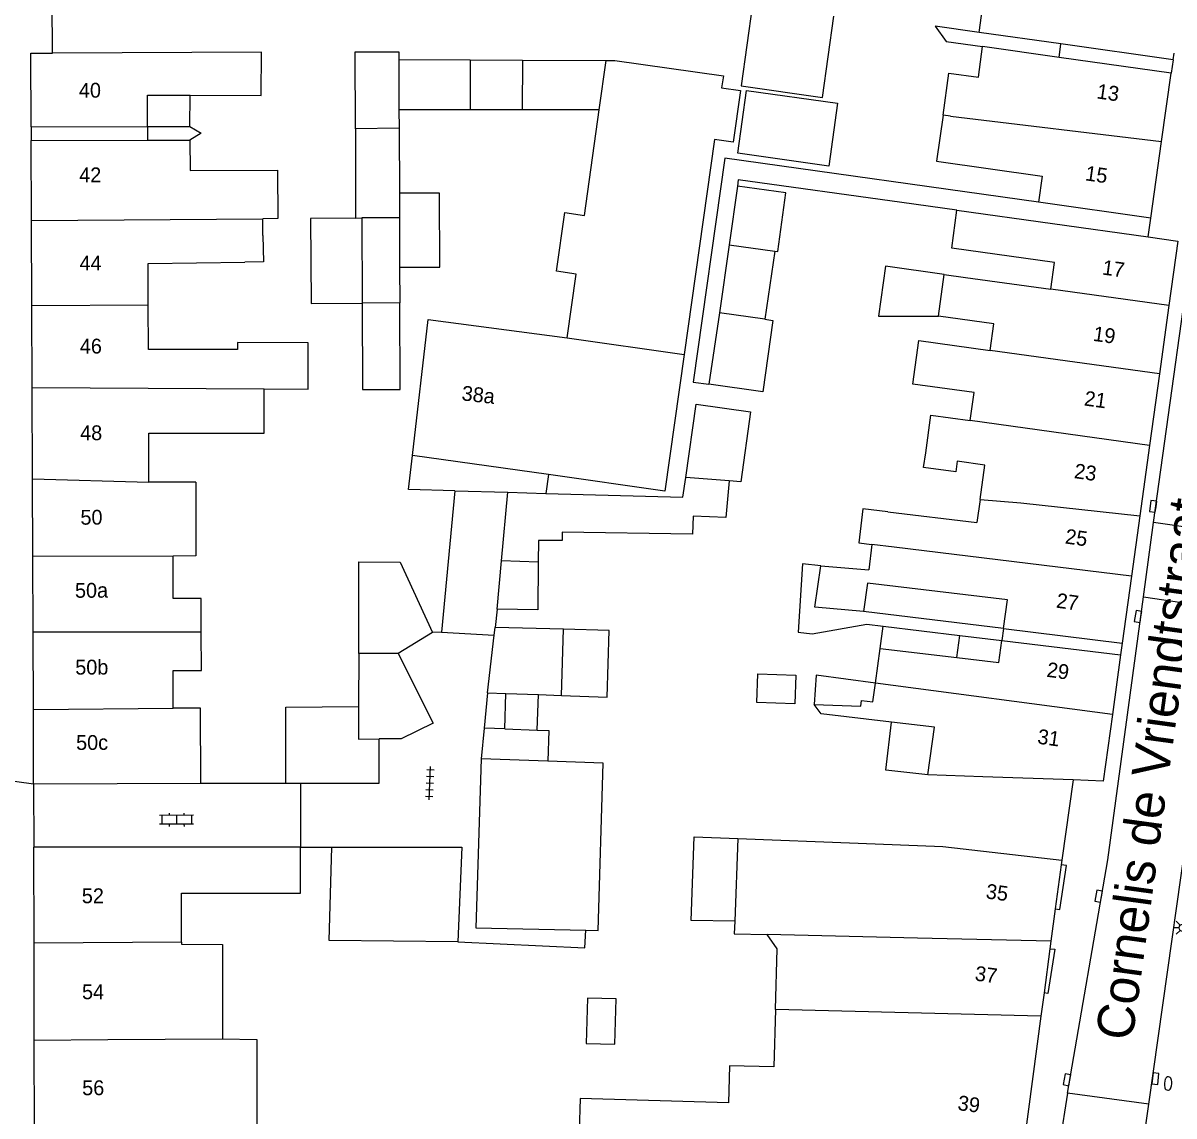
# Model space of a CAD drawing. Extents: x 132998 to 136004, y 396998 to 398512.
# Drawn here: x 133258 to 133335.6, y 397396.2 to 397469.9 of the extents above; entities that cross this region are included whole.
import ezdxf

# ---------------------------------------------------------------- set-up
doc = ezdxf.new("R2010")
doc.units = 0
for name, color, linetype in [('gg-afsc-erfafscheiding', 7, 'Continuous'), ('gg-afsc-hekwerk', 7, 'Continuous'), ('gg-afsc-muur', 7, 'Continuous'), ('gg-anno-huisnummerreeks BGT', 7, 'Continuous'), ('gg-anno-openbare ruimte label', 7, 'Continuous'), ('gg-bbg-gedigitaliseerde bebouwing', 7, 'Continuous'), ('gg-bbg-gedigitaliseerde bebouwing onder overbouw', 7, 'Continuous'), ('gg-bbg-gedigitaliseerde bijgebouw', 7, 'Continuous'), ('gg-bbg-gedigitaliseerde overbouw', 7, 'Continuous'), ('gg-bbg-hoofdgebouw', 7, 'Continuous'), ('gg-bbg-luifel en loopbrug', 7, 'Continuous'), ('gg-bbg-onder overbouw', 7, 'Continuous'), ('gg-bbg-pand overbouw', 7, 'Continuous'), ('gg-bbg-tussenscheiding', 7, 'Continuous'), ('gg-knt-verharding', 7, 'Continuous'), ('gt-grn-weggrens', 7, 'Continuous'), ('gt-symb-brandkraan', 7, 'Continuous'), ('gt-symb-klinker verharding', 7, 'Continuous'), ('gt-symb-kolk', 7, 'Continuous'), ('gt-symb-lichtmast', 7, 'Continuous'), ('gt-symb-tegel verharding', 7, 'Continuous')]:
    doc.layers.add(name, color=color, linetype=linetype)

# ---------------------------------------------------------------- blocks, each defined once
blk = doc.blocks.new('gt0-KOLK')
at = {"layer": 'gt-symb-kolk'}
blk.add_lwpolyline([(0, 0), (0.375, 0), (0.375, 0.4), (-0.375, 0.4), (-0.375, 0), (0, 0)], dxfattribs=at)
blk = doc.blocks.new('gt0-BR')
at = {"layer": 'gt-symb-brandkraan'}
for centre, radius, start, end in [((-0.244, 0), 0.206, 107.56694, 252.43307), ((0.599, -2.664), 3, 106.89205, 107.56694), ((0, -0.691), 0.938, 73.10799, 106.89205), ((-0.599, -2.664), 3, 72.43309, 73.10799), ((0.244, 0), 0.206, 287.56695, 72.43309), ((0.599, 2.664), 3, 252.43307, 253.10797), ((0, 0.691), 0.938, 253.10797, 286.89206), ((-0.599, 2.664), 3, 286.89206, 287.56695)]:
    blk.add_arc(centre, radius, start, end, dxfattribs=at)
blk = doc.blocks.new('gt0-LMAST')
at = {"layer": 'gt-symb-lichtmast'}
for p, q in [((-0.182, 0.173), (-0.447, 0.438)), ((-0.005, 0.246), (-0.005, 0.621)), ((0.172, 0.173), (0.437, 0.438)), ((-0.255, -0.004), (-0.63, -0.004)), ((-0.182, -0.181), (-0.447, -0.446)), ((-0.005, -0.254), (-0.005, -0.629)), ((0.437, -0.446), (0.172, -0.181)), ((0.245, -0.004), (0.62, -0.004))]:
    blk.add_line(p, q, dxfattribs=at)
blk.add_circle((-0.005, -0.004), 0.25, dxfattribs=at)
blk = doc.blocks.new('gt0-TEG1')
at = {"layer": 'gt-symb-tegel verharding'}
for p, q in [((-1.125, 0), (1.125, 0)), ((-0.9, -0.25), (-0.9, 0.25)), ((-0.45, -0.25), (-0.45, 0.25)), ((0, -0.25), (0, 0.25)), ((0.45, -0.25), (0.45, 0.25)), ((0.9, -0.25), (0.9, 0.25))]:
    blk.add_line(p, q, dxfattribs=at)
blk = doc.blocks.new('gt0-KL1')
at = {"layer": 'gt-symb-klinker verharding'}
for p, q in [((-1.15, 0.3), (1.15, 0.3)), ((-1, -0.3), (-1, 0.3)), ((-0.5, 0.3), (-0.5, 0.45)), ((0, -0.3), (0, 0.3)), ((0.5, 0.3), (0.5, 0.45)), ((1, -0.3), (1, 0.3)), ((-1.15, -0.3), (1.15, -0.3)), ((-0.5, -0.45), (-0.5, -0.3)), ((0.5, -0.45), (0.5, -0.3))]:
    blk.add_line(p, q, dxfattribs=at)

msp = doc.modelspace()

# ---------------------------------------------------------------- linework, layer by layer
at = {"layer": 'gg-afsc-erfafscheiding'}
for p, q in [((133324.111, 397429.065), (133314.669, 397430.216)), ((133286.213, 397428.817), (133285.615, 397428.8)), ((133321.176, 397428.586), (133323.997, 397428.242)), ((133289.312, 397424.719), (133289.084, 397422.333)), ((133276.713, 397418.635), (133276.713, 397414.31)), ((133328.82, 397418.842), (133328.05, 397413.44)), ((133276.713, 397414.31), (133278.827, 397414.31))]:
    msp.add_line(p, q, dxfattribs=at)
for points in [[(133322.477, 397469.28), (133319.504, 397469.7), (133320.245, 397468.666), (133322.713, 397468.318)], [(133269.25, 397462.933), (133270.012, 397462.476), (133269.252, 397462.019)], [(133326.483, 397457.818), (133305.33, 397460.802), (133303.197, 397445.681), (133304.254, 397445.535)], [(133320.98, 397457.276), (133317.261, 397457.794), (133306.233, 397459.331), (133306.172, 397458.912)], [(133311.794, 397433.285), (133310.57, 397433.434), (133310.269, 397428.805), (133311.206, 397428.69), (133314.893, 397429.352), (133316.013, 397429.215)], [(133287.326, 397407.926), (133295.887, 397407.524), (133295.942, 397408.699)]]:
    msp.add_lwpolyline(points, dxfattribs=at)
at = {"layer": 'gg-afsc-hekwerk'}
msp.add_line((133258.71, 397418.58), (133258.73, 397414.31), dxfattribs=at)
at = {"layer": 'gg-afsc-muur'}
msp.add_line((133269.988, 397418.625), (133275.708, 397418.635), dxfattribs=at)
at = {"layer": 'gg-bbg-gedigitaliseerde bebouwing'}
for p, q in [((133322.477, 397469.28), (133322.803, 397471.588)), ((133327.99, 397468.503), (133322.477, 397469.28)), ((133327.862, 397467.592), (133322.713, 397468.318)), ((133266.397, 397462.011), (133269.252, 397462.019)), ((133320.98, 397457.276), (133333.873, 397455.478)), ((133334.05, 397456.75), (133326.483, 397457.818)), ((133274.175, 397455.585), (133274.156, 397456.71)), ((133319.727, 397450.141), (133320.118, 397452.948)), ((133293.433, 397439.443), (133284.257, 397440.737)), ((133269.65, 397438.925), (133266.483, 397438.933)), ((133322.534, 397437.755), (133322.319, 397436.212)), ((133316.308, 397436.924), (133322.319, 397436.212)), ((133315.245, 397434.728), (133315.042, 397433.016)), ((133311.794, 397433.285), (133315.042, 397433.016)), ((133314.936, 397432.121), (133314.669, 397430.216)), ((133315.481, 397425.377), (133315.805, 397427.716)), ((133315.805, 397427.716), (133320.971, 397427.105)), ((133322.724, 397419.059), (133319.012, 397419.191)), ((133258.71, 397418.58), (133269.988, 397418.625)), ((133328.82, 397418.842), (133322.724, 397419.059)), ((133306.207, 397414.895), (133305.99, 397409.315)), ((133276.713, 397414.31), (133258.73, 397414.31))]:
    msp.add_line(p, q, dxfattribs=at)
for points in [[(133320.039, 397463.685), (133320.441, 397466.534), (133322.422, 397466.255), (133322.713, 397468.318)], [(133269.255, 397465.04), (133274.058, 397465.028), (133274.066, 397467.942), (133259.99, 397467.886)], [(133266.394, 397462.925), (133266.387, 397465.047), (133269.255, 397465.04)], [(133320.039, 397463.685), (133319.603, 397460.593), (133326.732, 397459.587), (133326.483, 397457.818)], [(133269.252, 397462.019), (133269.259, 397459.963), (133275.159, 397459.984), (133275.171, 397456.714), (133274.156, 397456.71)], [(133327.304, 397451.946), (133327.556, 397453.75), (133320.623, 397454.718), (133320.98, 397457.276)], [(133274.175, 397455.585), (133274.205, 397453.809), (133272.944, 397453.788)], [(133266.439, 397450.907), (133266.429, 397453.677), (133272.944, 397453.788)], [(133320.118, 397452.948), (133321.56, 397452.747), (133327.304, 397451.946)], [(133272.461, 397447.887), (133266.45, 397447.883), (133266.439, 397450.907)], [(133284.257, 397440.737), (133285.314, 397449.92), (133294.689, 397448.665)], [(133323.21, 397447.821), (133323.461, 397449.621), (133319.727, 397450.141)], [(133274.258, 397445.226), (133277.218, 397445.211), (133277.225, 397448.344), (133272.463, 397448.356), (133272.461, 397447.887)], [(133321.868, 397443.094), (133322.132, 397444.981), (133317.996, 397445.557), (133318.405, 397448.491), (133323.21, 397447.821)], [(133302.575, 397447.553), (133301.275, 397438.337), (133293.433, 397439.443)], [(133266.483, 397438.933), (133266.471, 397442.236), (133273.026, 397442.241), (133274.261, 397442.242), (133274.258, 397445.226)], [(133318.873, 397440.921), (133319.225, 397443.46), (133321.868, 397443.094)], [(133322.534, 397437.755), (133322.859, 397440.086), (133321.001, 397440.345), (133320.9, 397439.623), (133318.734, 397439.925), (133318.873, 397440.921)], [(133269.65, 397438.925), (133269.638, 397433.957), (133268.118, 397433.952)], [(133316.308, 397436.924), (133314.622, 397437.124), (133314.351, 397434.834), (133315.245, 397434.728)], [(133270.015, 397428.828), (133270.007, 397431.084), (133268.128, 397431.077), (133268.118, 397433.952)], [(133314.669, 397430.216), (133311.404, 397430.499), (133311.794, 397433.285)], [(133324.111, 397429.065), (133324.38, 397431.003), (133314.936, 397432.121)], [(133268.127, 397423.678), (133268.118, 397426.228), (133270.025, 397426.235), (133270.015, 397428.828)], [(133320.971, 397427.105), (133323.793, 397426.771), (133323.997, 397428.242)], [(133316.561, 397422.743), (133311.822, 397423.304), (133311.342, 397423.938)], [(133269.988, 397418.625), (133269.969, 397423.685), (133268.127, 397423.678)], [(133319.012, 397419.191), (133319.457, 397422.4), (133316.561, 397422.743)], [(133306.207, 397414.895), (133314.328, 397414.578), (133320.018, 397414.356), (133328.05, 397413.44)], [(133268.679, 397407.903), (133268.674, 397411.193), (133276.718, 397411.205), (133276.713, 397414.31)], [(133305.99, 397409.315), (133305.957, 397408.468), (133308.172, 397408.414)], [(133308.744, 397403.349), (133308.858, 397407.449), (133308.172, 397408.414)], [(133268.679, 397407.903), (133268.679, 397407.773), (133271.437, 397407.748), (133271.437, 397401.367)], [(133308.744, 397403.349), (133308.636, 397399.48), (133305.637, 397399.564), (133305.568, 397397.065), (133295.572, 397397.343), (133295.368, 397390.732)], [(133271.437, 397401.367), (133273.755, 397401.328), (133273.767, 397394.828)]]:
    msp.add_lwpolyline(points, dxfattribs=at)
at = {"layer": 'gg-bbg-gedigitaliseerde bebouwing onder overbouw'}
for p, q in [((133335.558, 397467.435), (133327.99, 397468.503)), ((133335.429, 397466.524), (133327.862, 397467.592)), ((133258.549, 397462.902), (133266.394, 397462.925)), ((133258.552, 397461.988), (133266.397, 397462.011))]:
    msp.add_line(p, q, dxfattribs=at)
at = {"layer": 'gg-bbg-gedigitaliseerde bijgebouw'}
for p, q in [((133283.332, 397467.442), (133288.156, 397467.419)), ((133288.156, 397467.419), (133288.141, 397464.044)), ((133291.672, 397467.403), (133291.657, 397464.044)), ((133291.672, 397467.403), (133297.328, 397467.377)), ((133288.141, 397464.044), (133283.348, 397464.044)), ((133283.348, 397464.044), (133283.353, 397462.829)), ((133296.858, 397464.044), (133291.657, 397464.044)), ((133280.406, 397462.777), (133280.422, 397456.755)), ((133283.353, 397462.829), (133283.373, 397458.43)), ((133306.172, 397458.912), (133305.624, 397454.949)), ((133280.422, 397456.755), (133280.842, 397456.758)), ((133280.842, 397456.758), (133280.87, 397451.011)), ((133305.624, 397454.949), (133304.958, 397450.349)), ((133308.695, 397454.525), (133308.022, 397449.922)), ((133283.395, 397453.43), (133283.406, 397451.03)), ((133304.958, 397450.349), (133304.254, 397445.535)), ((133287.12, 397438.351), (133286.213, 397428.817)), ((133287.12, 397438.351), (133290.679, 397438.25)), ((133290.679, 397438.25), (133293.256, 397438.177)), ((133289.981, 397430.357), (133289.836, 397429.135)), ((133285.615, 397428.8), (133283.293, 397427.367)), ((133286.213, 397428.817), (133289.775, 397428.62)), ((133289.312, 397424.719), (133289.775, 397428.62)), ((133294.447, 397429.016), (133289.836, 397429.135)), ((133294.307, 397424.542), (133294.447, 397429.016)), ((133280.631, 397427.373), (133280.622, 397423.79)), ((133289.312, 397424.719), (133290.563, 397424.675)), ((133290.563, 397424.675), (133292.749, 397424.597)), ((133292.749, 397424.597), (133294.307, 397424.542)), ((133289.084, 397422.333), (133288.886, 397420.264)), ((133290.478, 397422.283), (133289.084, 397422.333)), ((133290.478, 397422.283), (133292.664, 397422.205)), ((133275.708, 397418.635), (133276.713, 397418.635))]:
    msp.add_line(p, q, dxfattribs=at)
for points in [[(133307.191, 397471.156), (133306.417, 397465.668), (133311.905, 397464.894), (133312.679, 397470.382)], [(133280.406, 397462.777), (133280.393, 397467.967), (133283.33, 397467.979), (133283.332, 397467.442)], [(133297.328, 397467.377), (133297.904, 397467.374), (133305.228, 397466.359), (133305.111, 397465.531), (133306.373, 397465.353), (133305.882, 397461.878), (133304.621, 397462.056), (133302.575, 397447.553)], [(133306.194, 397461.129), (133306.792, 397465.368), (133312.927, 397464.503), (133312.329, 397460.264), (133306.194, 397461.129)], [(133294.689, 397448.665), (133295.297, 397452.974), (133293.973, 397453.161), (133294.531, 397457.117), (133295.855, 397456.93), (133296.858, 397464.044)], [(133308.695, 397454.525), (133308.893, 397454.498), (133309.441, 397458.46), (133306.172, 397458.912)], [(133283.395, 397453.43), (133286.095, 397453.442), (133286.072, 397458.442), (133283.373, 397458.43)], [(133280.87, 397451.011), (133280.899, 397445.191), (133283.432, 397445.177), (133283.406, 397451.03)], [(133308.022, 397449.922), (133308.554, 397449.848), (133307.883, 397445.032), (133304.254, 397445.535)], [(133302.688, 397439.238), (133303.388, 397444.191), (133307.064, 397443.678), (133306.405, 397438.96), (133305.617, 397439.019)], [(133305.617, 397439.019), (133305.402, 397436.556), (133303.182, 397436.632), (133303.14, 397435.426), (133294.353, 397435.558), (133294.345, 397435.006), (133292.767, 397434.989), (133292.747, 397433.544)], [(133293.256, 397438.177), (133302.502, 397437.916), (133302.688, 397439.238)], [(133280.631, 397427.373), (133280.646, 397433.559), (133283.429, 397433.543), (133285.615, 397428.8)], [(133292.747, 397433.544), (133292.703, 397430.32), (133289.981, 397430.357)], [(133283.293, 397427.367), (133285.65, 397422.676), (133283.495, 397421.612), (133282.019, 397421.607)], [(133307.482, 397424.075), (133307.55, 397426.005), (133310.12, 397425.914), (133310.052, 397423.984), (133307.482, 397424.075)], [(133315.481, 397425.377), (133311.488, 397425.906), (133311.342, 397423.938)], [(133275.708, 397418.635), (133275.72, 397423.746), (133280.622, 397423.79)], [(133276.713, 397418.635), (133282.019, 397418.635), (133282.019, 397421.607)], [(133292.664, 397422.205), (133293.463, 397422.177), (133293.389, 397420.104)], [(133288.886, 397420.264), (133288.54, 397408.872), (133295.942, 397408.699)], [(133295.942, 397408.699), (133296.775, 397408.68), (133297.118, 397419.971), (133293.389, 397420.104)], [(133287.326, 397407.926), (133278.649, 397408.005), (133278.827, 397414.31)], [(133278.827, 397414.31), (133287.582, 397414.31), (133287.326, 397407.926)], [(133295.97, 397401.06), (133297.908, 397401.018), (133298.003, 397404.079), (133296.065, 397404.121), (133295.97, 397401.06)]]:
    msp.add_lwpolyline(points, dxfattribs=at)
at = {"layer": 'gg-bbg-gedigitaliseerde overbouw'}
for p, q in [((133327.862, 397467.592), (133327.99, 397468.503)), ((133266.394, 397462.925), (133266.397, 397462.011)), ((133324.111, 397429.065), (133323.997, 397428.242))]:
    msp.add_line(p, q, dxfattribs=at)
at = {"layer": 'gg-bbg-hoofdgebouw'}
for p, q in [((133335.558, 397467.435), (133335.62, 397467.881)), ((133334.778, 397461.907), (133335.429, 397466.524)), ((133258.571, 397456.598), (133258.552, 397461.988)), ((133334.05, 397456.75), (133334.778, 397461.907)), ((133258.592, 397450.851), (133258.571, 397456.598)), ((133258.612, 397445.31), (133258.592, 397450.851)), ((133335.27, 397450.855), (133334.634, 397446.245)), ((133334.634, 397446.245), (133333.967, 397441.416)), ((133258.635, 397439.155), (133258.612, 397445.31)), ((133333.967, 397441.416), (133333.309, 397436.655)), ((133258.654, 397433.917), (133258.635, 397439.155)), ((133333.309, 397436.655), (133332.749, 397432.595)), ((133258.673, 397428.825), (133258.654, 397433.917)), ((133332.749, 397432.595), (133332.125, 397428.079)), ((133258.692, 397423.594), (133258.673, 397428.825)), ((133332.014, 397427.274), (133331.46, 397423.262)), ((133258.71, 397418.58), (133258.692, 397423.594)), ((133258.742, 397407.83), (133258.73, 397414.31)), ((133328.007, 397413.12), (133327.611, 397410.146)), ((133328.05, 397413.44), (133328.007, 397413.12)), ((133327.611, 397410.146), (133327.321, 397407.966)), ((133258.755, 397401.29), (133258.742, 397407.83)), ((133327.321, 397407.966), (133327.253, 397407.459)), ((133327.253, 397407.459), (133326.856, 397404.477)), ((133326.856, 397404.477), (133326.646, 397402.903)), ((133326.646, 397402.903), (133325.098, 397391.279)), ((133258.766, 397395.221), (133258.755, 397401.29))]:
    msp.add_line(p, q, dxfattribs=at)
for points in [[(133258.549, 397462.902), (133258.53, 397467.88), (133259.99, 397467.886)], [(133333.873, 397455.478), (133335.87, 397455.2), (133335.27, 397450.855)], [(133331.46, 397423.262), (133330.84, 397418.77), (133328.82, 397418.842)]]:
    msp.add_lwpolyline(points, dxfattribs=at)
at = {"layer": 'gg-bbg-luifel en loopbrug'}
for p, q in [((133288.156, 397467.419), (133291.672, 397467.403)), ((133269.25, 397462.933), (133269.255, 397465.04)), ((133291.657, 397464.044), (133288.141, 397464.044)), ((133266.394, 397462.925), (133269.25, 397462.933)), ((133293.433, 397439.443), (133293.256, 397438.177)), ((133315.805, 397427.716), (133316.013, 397429.215)), ((133316.013, 397429.215), (133321.176, 397428.586)), ((133320.971, 397427.105), (133321.176, 397428.586)), ((133290.478, 397422.283), (133290.563, 397424.675)), ((133292.664, 397422.205), (133292.749, 397424.597))]:
    msp.add_line(p, q, dxfattribs=at)
for points in [[(133280.422, 397456.755), (133277.379, 397456.733), (133277.42, 397450.985), (133280.87, 397451.011)], [(133320.118, 397452.948), (133316.156, 397453.5), (133315.687, 397450.132), (133319.727, 397450.141)], [(133287.12, 397438.351), (133283.993, 397438.439), (133284.257, 397440.737)], [(133294.307, 397424.542), (133297.388, 397424.433), (133297.529, 397428.936), (133294.447, 397429.016)], [(133319.012, 397419.191), (133316.179, 397419.51), (133316.561, 397422.743)], [(133305.99, 397409.315), (133303.055, 397409.368), (133303.25, 397414.997), (133306.207, 397414.895)]]:
    msp.add_lwpolyline(points, dxfattribs=at)
at = {"layer": 'gg-bbg-onder overbouw'}
for p, q in [((133324.111, 397429.065), (133332.125, 397428.079)), ((133323.997, 397428.242), (133332.014, 397427.274))]:
    msp.add_line(p, q, dxfattribs=at)
at = {"layer": 'gg-bbg-pand overbouw'}
for p, q in [((133335.558, 397467.435), (133335.429, 397466.524)), ((133258.549, 397462.902), (133258.552, 397461.988)), ((133332.125, 397428.079), (133332.014, 397427.274))]:
    msp.add_line(p, q, dxfattribs=at)
at = {"layer": 'gg-bbg-tussenscheiding'}
for p, q in [((133283.332, 397467.442), (133283.348, 397464.044)), ((133296.858, 397464.044), (133297.328, 397467.377)), ((133320.548, 397463.624), (133320.039, 397463.685)), ((133320.548, 397463.624), (133334.778, 397461.907)), ((133283.353, 397462.829), (133280.406, 397462.777)), ((133283.373, 397458.43), (133283.38, 397456.776)), ((133258.571, 397456.598), (133274.156, 397456.71)), ((133283.38, 397456.776), (133280.842, 397456.758)), ((133283.38, 397456.776), (133283.395, 397453.43)), ((133305.624, 397454.949), (133308.695, 397454.525)), ((133335.27, 397450.855), (133327.304, 397451.946)), ((133283.406, 397451.03), (133280.87, 397451.011)), ((133258.592, 397450.851), (133266.439, 397450.907)), ((133308.022, 397449.922), (133304.958, 397450.349)), ((133294.689, 397448.665), (133302.575, 397447.553)), ((133334.634, 397446.245), (133323.21, 397447.821)), ((133258.612, 397445.31), (133274.258, 397445.226)), ((133333.967, 397441.416), (133321.868, 397443.094)), ((133258.635, 397439.155), (133266.483, 397438.933)), ((133305.617, 397439.019), (133302.688, 397439.238)), ((133290.271, 397433.633), (133290.679, 397438.25)), ((133316.752, 397434.55), (133315.245, 397434.728)), ((133268.118, 397433.952), (133258.654, 397433.917)), ((133332.749, 397432.595), (133316.752, 397434.55)), ((133289.981, 397430.357), (133290.271, 397433.633)), ((133292.747, 397433.544), (133290.271, 397433.633)), ((133258.673, 397428.825), (133270.015, 397428.828)), ((133289.775, 397428.62), (133289.836, 397429.135)), ((133283.293, 397427.367), (133280.631, 397427.373)), ((133331.46, 397423.262), (133315.481, 397425.377)), ((133258.692, 397423.594), (133268.127, 397423.678)), ((133293.389, 397420.104), (133288.886, 397420.264)), ((133318.322, 397408.176), (133308.172, 397408.414)), ((133268.679, 397407.903), (133258.742, 397407.83)), ((133327.321, 397407.966), (133318.322, 397408.176)), ((133326.646, 397402.903), (133308.744, 397403.349))]:
    msp.add_line(p, q, dxfattribs=at)
for points in [[(133322.534, 397437.755), (133325.287, 397437.549), (133333.309, 397436.655)], [(133311.342, 397423.938), (133314.493, 397423.826), (133314.546, 397424.209), (133315.307, 397424.119), (133315.481, 397425.377)], [(133280.622, 397423.79), (133280.617, 397421.602), (133282.019, 397421.607)], [(133258.755, 397401.29), (133263.722, 397401.342), (133271.437, 397401.367)]]:
    msp.add_lwpolyline(points, dxfattribs=at)
at = {"layer": 'gg-knt-verharding'}
for p, q in [((133334.245, 397436.219), (133340.602, 397482.163)), ((133259.99, 397467.886), (133259.97, 397471.37)), ((133333.551, 397431.201), (133334.245, 397436.219)), ((133339.336, 397435.476), (133334.245, 397436.219)), ((133331.147, 397413.454), (133333.551, 397431.201)), ((133333.551, 397431.201), (133338.638, 397430.454)), ((133333.921, 397396.979), (133338.638, 397430.454)), ((133328.445, 397397.703), (133331.147, 397413.454)), ((133328.445, 397397.703), (133327.647, 397392.723)), ((133333.921, 397396.979), (133328.445, 397397.703)), ((133333.214, 397391.984), (133333.921, 397396.979))]:
    msp.add_line(p, q, dxfattribs=at)
for points in [[(133327.611, 397410.146), (133327.91, 397410.106), (133328.376, 397413.071), (133328.007, 397413.12)], [(133327.253, 397407.459), (133327.583, 397407.415), (133327.114, 397404.442), (133326.856, 397404.477)]]:
    msp.add_lwpolyline(points, dxfattribs=at)
at = {"layer": 'gt-grn-weggrens'}
for p, q in [((133333.873, 397455.478), (133334.05, 397456.75)), ((133253.678, 397419.297), (133258.71, 397418.58))]:
    msp.add_line(p, q, dxfattribs=at)

# ---------------------------------------------------------------- block references
at = {"layer": 'gt-symb-brandkraan', "rotation": 86.78837422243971}
msp.add_blockref('gt0-BR', (133335.217, 397398.36), dxfattribs=at)
at = {"layer": 'gt-symb-klinker verharding', "rotation": -179.82811317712}
msp.add_blockref('gt0-KL1', (133268.349, 397416.156), dxfattribs=at)
at = {"layer": 'gt-symb-kolk'}
for p, rotation in [((133334.405, 397437.278), 81.83749053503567), ((133333.39, 397429.84), 80.49998940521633), ((133330.73, 397410.962), 79.3979417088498), ((133328.595, 397398.577), 79.1058170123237), ((133334.165, 397398.712), -96.1439957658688)]:
    msp.add_blockref('gt0-KOLK', p, dxfattribs=dict(at, rotation=rotation))
at = {"layer": 'gt-symb-lichtmast'}
msp.add_blockref('gt0-LMAST', (133336.216, 397408.875), dxfattribs=at)
at = {"layer": 'gt-symb-tegel verharding', "rotation": 87.36361809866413}
msp.add_blockref('gt0-TEG1', (133285.432, 397418.616), dxfattribs=at)

# ---------------------------------------------------------------- texts
at = {"layer": 'gg-anno-huisnummerreeks BGT'}
for s, rotation, p in [('40', 0.2, (133261.764, 397464.874)), ('13', 352, (133330.366, 397464.831)), ('42', 0.2, (133261.785, 397459.163)), ('15', 352, (133329.586, 397459.303)), ('44', 0.2, (133261.807, 397453.217)), ('17', 352.1, (133330.737, 397452.948)), ('19', 352.1, (133330.119, 397448.475)), ('46', 0.2, (133261.827, 397447.61)), ('38a', 353.5, (133287.539, 397444.46)), ('21', 352.1, (133329.517, 397444.114)), ('48', 0.2, (133261.848, 397441.763)), ('23', 352.1, (133328.84, 397439.213)), ('50', 0.2, (133261.869, 397436.065)), ('25', 352.1, (133328.231, 397434.802)), ('50a', 0.2, (133261.5, 397431.132)), ('27', 352.1, (133327.634, 397430.475)), ('50b', 0.2, (133261.519, 397425.951)), ('29', 352.1, (133326.99, 397425.812)), ('31', 352.1, (133326.367, 397421.299)), ('50c', 0.2, (133261.576, 397420.867)), ('52', 0.1, (133261.96, 397410.526)), ('35', 352.4, (133322.887, 397410.857)), ('37', 352.4, (133322.149, 397405.315)), ('54', 0.1, (133261.973, 397404.049)), ('56', 0.1, (133261.985, 397397.573)), ('39', 352.4, (133320.985, 397396.579))]:
    msp.add_text(s, height=1, rotation=rotation, dxfattribs=at).set_placement(p)
at = {"layer": 'gg-anno-openbare ruimte label'}
msp.add_text('Cornelis de Vriendtstraat', height=2.5, rotation=82.2, dxfattribs=at).set_placement((133332.802, 397401.187))

doc.saveas('drawing.dxf')
